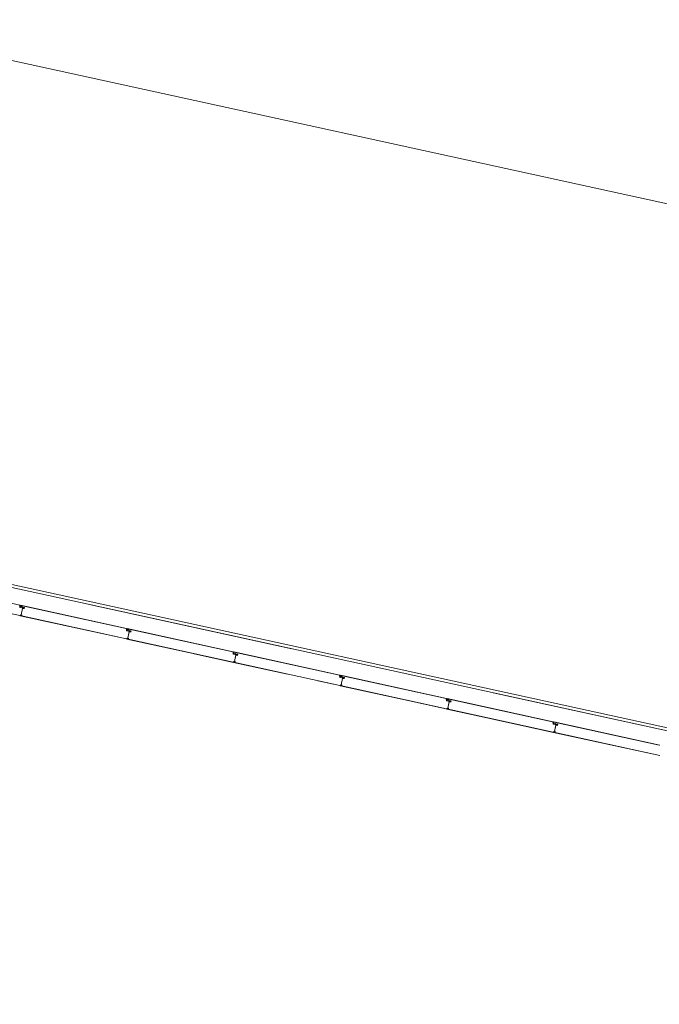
# Model space of a CAD drawing. Header units: metres. Extents: x 233012 to 233264, y 553571 to 554014.
# Tile 285 of 313: x 233142 to 233148, y 553995 to 554005. Entities that reach past the tile are written whole.
import ezdxf

# ---------------------------------------------------------------- set-up
doc = ezdxf.new("R2010")
doc.units = ezdxf.units.M
doc.linetypes.add('NLCS-HIDDEN', pattern=[4, 2, -2])
for name, color, linetype, lineweight in [('A-N---NPP', 251, 'NLCS-HIDDEN', 9), ('A-NA23_vloer', 252, 'Continuous', 0), ('A-NL$1B_3D-modellen_algemeen', 252, 'Continuous', 5), ('A-NL$1B_3D-modellen_algemeen-drsn', 252, 'Continuous', 5), ('A-NL23_vloeraanzicht', 252, 'Continuous', 5)]:
    doc.layers.add(name, color=color, linetype=linetype, lineweight=lineweight)

# ---------------------------------------------------------------- blocks, each defined once
blk = doc.blocks.new('NLRS_41_GM_WPB_waterslag_gen_mie - waterslag-5562979-01_Situatie')
at = {"layer": 'A-NL$1B_3D-modellen_algemeen'}
for p, q in [((-51.4815, 0.279), (51.2025, 0.279)), ((-6.9875, 0), (-8.6541, 0)), ((-6.5297, 0), (-6.9225, 0)), ((-3.3497, 0), (-5.4741, 0))]:
    blk.add_line(p, q, dxfattribs=at)

msp = doc.modelspace()

# ---------------------------------------------------------------- linework, layer by layer
at = {"layer": 'A-N---NPP', "flags": 128}
msp.add_lwpolyline([(233208.526, 553888.618), (233228.609, 553980.395), (233099.954, 554008.548), (233025.404, 553667.867), (233154.055, 553639.689), (233189.361, 553801.036), (233206.475, 553797.378), (233225.622, 553884.877)], close=True, dxfattribs=at)
at = {"layer": 'A-NA23_vloer', "flags": 128}
msp.add_lwpolyline([(233189.7304, 553676.5115), (233188.6615, 553671.627), (233028.9605, 553706.5739), (233096.3338, 554014.4585), (233264.2582, 553977.7124), (233263.9339, 553967.3248), (233258.9348, 553967.4302), (233259.131, 553973.716), (233100.1493, 554008.5053), (233034.9138, 553710.3894), (233189.7304, 553676.5115)], dxfattribs=at)
at = {"layer": 'A-NL$1B_3D-modellen_algemeen-drsn'}
for p, q in [((233141.9045, 553999.2146), (233140.8751, 553999.4398)), ((233140.8738, 553999.3378), (233141.9051, 553999.1121)), ((233140.8741, 553999.3387), (233141.9053, 553999.1131)), ((233141.9036, 553999.2109), (233141.904, 553999.1951)), ((233141.905, 553999.1951), (233141.9045, 553999.2146)), ((233141.9067, 553999.1918), (233141.9254, 553999.1877)), ((233141.9256, 553999.1887), (233141.9069, 553999.1927)), ((233141.9092, 553999.2021), (233141.9257, 553999.1985)), ((233141.9259, 553999.1995), (233141.9095, 553999.2031)), ((233142.9401, 553998.9885), (233141.9108, 553999.2137)), ((233141.9144, 553999.2119), (233142.936, 553998.9883)), ((233141.9185, 553999.1195), (233141.9324, 553999.183)), ((233141.9321, 553999.1814), (233141.9189, 553999.1211)), ((233141.9314, 553999.1942), (233141.9485, 553999.1904)), ((233141.9487, 553999.1914), (233141.9316, 553999.1951)), ((233141.943, 553999.1895), (233141.9321, 553999.1918)), ((233141.9432, 553999.1904), (233141.9324, 553999.1928)), ((233141.9465, 553999.18), (233141.9338, 553999.1817)), ((233141.9466, 553999.181), (233141.9339, 553999.1827)), ((233141.9094, 553999.1117), (233142.9407, 553998.886)), ((233141.9097, 553999.1126), (233142.9409, 553998.887)), ((233141.9224, 553999.1149), (233141.9099, 553999.1151)), ((233141.91, 553999.1141), (233141.9224, 553999.1139)), ((233142.9392, 553998.9848), (233142.9396, 553998.969)), ((233142.9406, 553998.969), (233142.9401, 553998.9885)), ((233143.9756, 553998.7619), (233142.9462, 553998.9871)), ((233142.9499, 553998.9853), (233143.9715, 553998.7618)), ((233142.961, 553998.9616), (233142.9423, 553998.9657)), ((233142.9612, 553998.9626), (233142.9425, 553998.9666)), ((233142.9447, 553998.9755), (233142.9612, 553998.9719)), ((233142.945, 553998.9765), (233142.9614, 553998.9729)), ((233142.9579, 553998.8883), (233142.9454, 553998.8885)), ((233142.9541, 553998.8934), (233142.968, 553998.9569)), ((233142.9676, 553998.9548), (233142.9544, 553998.8945)), ((233142.9669, 553998.9676), (233142.984, 553998.9638)), ((233142.9671, 553998.9686), (233142.9842, 553998.9648)), ((233142.9677, 553998.9657), (233142.9786, 553998.9634)), ((233142.9788, 553998.9643), (233142.968, 553998.9667)), ((233142.9693, 553998.9551), (233142.982, 553998.9534)), ((233142.9821, 553998.9544), (233142.9694, 553998.9561)), ((233142.9449, 553998.8851), (233143.9762, 553998.6594)), ((233142.9452, 553998.886), (233143.9764, 553998.6604)), ((233142.9579, 553998.8873), (233142.9455, 553998.8875)), ((233143.9751, 553998.7424), (233143.9747, 553998.7582)), ((233143.9761, 553998.7424), (233143.9756, 553998.7619)), ((233143.9965, 553998.735), (233143.9778, 553998.7391)), ((233143.9967, 553998.736), (233143.978, 553998.74)), ((233143.9801, 553998.7484), (233143.9966, 553998.7448)), ((233143.9803, 553998.7494), (233143.9968, 553998.7458)), ((233145.011, 553998.5348), (233143.9816, 553998.7601)), ((233145.0069, 553998.5347), (233143.9853, 553998.7582)), ((233143.9896, 553998.6668), (233144.0035, 553998.7303)), ((233144.003, 553998.7277), (233143.9898, 553998.6674)), ((233144.0023, 553998.7405), (233144.0193, 553998.7368)), ((233144.0196, 553998.7377), (233144.0025, 553998.7415)), ((233144.0032, 553998.7391), (233144.0141, 553998.7368)), ((233144.0143, 553998.7377), (233144.0035, 553998.7401)), ((233144.0174, 553998.7264), (233144.0047, 553998.728)), ((233144.0175, 553998.7273), (233144.0048, 553998.729)), ((233143.9803, 553998.658), (233144.5051, 553998.5431)), ((233143.9806, 553998.6589), (233145.0118, 553998.4333)), ((233143.9933, 553998.6612), (233143.9808, 553998.6614)), ((233143.9809, 553998.6604), (233143.9933, 553998.6602)), ((233145.0101, 553998.5311), (233145.0105, 553998.5153)), ((233145.0115, 553998.5153), (233145.011, 553998.5348)), ((233145.0319, 553998.5079), (233145.0132, 553998.512)), ((233145.0321, 553998.5089), (233145.0134, 553998.513)), ((233145.0157, 553998.5223), (233145.0322, 553998.5187)), ((233145.0324, 553998.5197), (233145.016, 553998.5233)), ((233146.0466, 553998.3087), (233145.0172, 553998.5339)), ((233145.0209, 553998.5321), (233146.0425, 553998.3086)), ((233145.0379, 553998.5144), (233145.055, 553998.5106)), ((233145.0381, 553998.5154), (233145.0552, 553998.5116)), ((233145.0495, 553998.5097), (233145.0386, 553998.5121)), ((233145.0497, 553998.5107), (233145.0388, 553998.513)), ((233144.7982, 553998.479), (233145.0116, 553998.4323)), ((233145.0159, 553998.4319), (233146.0472, 553998.2062)), ((233146.0474, 553998.2072), (233145.0162, 553998.4328)), ((233145.0289, 553998.4351), (233145.0164, 553998.4353)), ((233145.0289, 553998.4341), (233145.0165, 553998.4343)), ((233145.025, 553998.4397), (233145.0389, 553998.5032)), ((233145.0386, 553998.5016), (233145.0254, 553998.4413)), ((233145.053, 553998.5002), (233145.0403, 553998.5019)), ((233145.0531, 553998.5012), (233145.0404, 553998.5029)), ((233146.0461, 553998.2892), (233146.0457, 553998.305)), ((233146.0471, 553998.2892), (233146.0466, 553998.3087)), ((233146.0675, 553998.2818), (233146.0488, 553998.2859)), ((233146.0677, 553998.2828), (233146.049, 553998.2869)), ((233146.0512, 553998.2957), (233146.0677, 553998.2921)), ((233146.0515, 553998.2967), (233146.0679, 553998.2931)), ((233147.0821, 553998.0821), (233146.0527, 553998.3074)), ((233146.0564, 553998.3055), (233147.078, 553998.082)), ((233146.0606, 553998.2136), (233146.0745, 553998.2771)), ((233146.0741, 553998.275), (233146.0609, 553998.2147)), ((233146.0734, 553998.2878), (233146.0904, 553998.2841)), ((233146.0736, 553998.2888), (233146.0907, 553998.285)), ((233146.0742, 553998.2859), (233146.0851, 553998.2836)), ((233146.0853, 553998.2846), (233146.0745, 553998.2869)), ((233146.0758, 553998.2753), (233146.0885, 553998.2736)), ((233146.0886, 553998.2746), (233146.0759, 553998.2763)), ((233146.0514, 553998.2053), (233147.0827, 553997.9796)), ((233146.0517, 553998.2062), (233147.0829, 553997.9806)), ((233146.0644, 553998.2085), (233146.0519, 553998.2087)), ((233146.0644, 553998.2075), (233146.052, 553998.2077)), ((233147.0816, 553998.0626), (233147.0812, 553998.0784)), ((233147.0826, 553998.0626), (233147.0821, 553998.0821)), ((233147.0843, 553998.0593), (233147.103, 553998.0552)), ((233147.1032, 553998.0562), (233147.0845, 553998.0603)), ((233147.0866, 553998.0686), (233147.1031, 553998.065)), ((233147.0868, 553998.0696), (233147.1033, 553998.066)), ((233148.1175, 553997.855), (233147.0881, 553998.0803)), ((233147.0918, 553998.0784), (233148.1134, 553997.8549)), ((233147.0961, 553997.987), (233147.11, 553998.0505)), ((233147.1094, 553998.0479), (233147.0963, 553997.9877)), ((233147.1087, 553998.0607), (233147.1258, 553998.057)), ((233147.1261, 553998.0579), (233147.109, 553998.0617)), ((233147.1206, 553998.057), (233147.1097, 553998.0594)), ((233147.1208, 553998.058), (233147.1099, 553998.0603)), ((233147.1239, 553998.0466), (233147.1111, 553998.0482)), ((233147.124, 553998.0476), (233147.1113, 553998.0492)), ((233147.0868, 553997.9782), (233148.1181, 553997.7525)), ((233148.1183, 553997.7535), (233147.0871, 553997.9792)), ((233147.0998, 553997.9814), (233147.0873, 553997.9817)), ((233147.0998, 553997.9804), (233147.0873, 553997.9807))]:
    msp.add_line(p, q, dxfattribs=at)
for centre, major_axis, ratio, start_param, end_param in [((233141.8996, 553999.2105), (0.00267, -0.00298), 1, 0.931354, 2.19532), ((233141.8996, 553999.2105), (-0.00344, -0.00203), 1, 2.699863, 3.963829), ((233141.9075, 553999.1952), (-0.0032, -0.00143), 1, 5.888446, 7.218344), ((233141.9075, 553999.1952), (0.00217, -0.00275), 1, 4.069193, 5.39909), ((233141.9075, 553999.1952), (0.00108, -0.00225), 1, 4.29038, 5.620278), ((233141.9099, 553999.2052), (-0.00282, -0.00151), 1, 5.313654, 7.14784), ((233141.9099, 553999.2052), (-0.0014, -0.0017), 1, 4.924274, 6.758459), ((233141.9099, 553999.2052), (-0.00205, -0.00081), 1, 5.42827, 7.262456), ((233141.9135, 553999.2078), (0.00007, -0.0042), 1, 2.909966, 4.217373), ((233141.9135, 553999.2078), (-0.0024, -0.00345), 1, 3.534291, 4.841698), ((233141.9261, 553999.1911), (0.00322, -0.00138), 1, 4.902642, 6.438001), ((233141.9261, 553999.1911), (-0.00278, -0.00212), 1, 0.704419, 2.239778), ((233141.9261, 553999.1911), (-0.00247, 0.0004), 1, 1.517566, 3.052924), ((233141.9252, 553999.196), (-0.00225, -0.00108), 1, 3.490623, 4.04948), ((233141.9252, 553999.196), (-0.00295, -0.00188), 1, 3.371735, 3.930592), ((233141.9252, 553999.196), (-0.0035, 0.00016), 1, 3.985195, 4.544052), ((233141.9317, 553999.1897), (0.00052, -0.00316), 1, 2.764345, 4.299093), ((233141.9317, 553999.1897), (0.00029, -0.00218), 1, 2.796726, 4.331349), ((233141.9317, 553999.1897), (-0.00005, -0.0022), 1, 2.951707, 4.48633), ((233141.9321, 553999.1973), (-0.00056, -0.00315), 1, 5.686243, 6.2451), ((233141.9321, 553999.1973), (-0.00113, -0.00189), 1, 6.046079, 6.604935), ((233141.9321, 553999.1973), (-0.00166, -0.00144), 1, 0.083893, 0.64275), ((233141.9339, 553999.181), (0.00341, -0.00077), 1, 1.664264, 2.402198), ((233141.9339, 553999.181), (-0.00012, -0.0035), 1, 3.048082, 3.786017), ((233141.9337, 553999.181), (-0.00153, -0.00061), 1, 4.202447, 5.685977), ((233141.9339, 553999.181), (0.00152, -0.00199), 1, 2.360264, 3.114134), ((233141.9337, 553999.181), (-0.000281, -0.000586), 1, 3.460683, 4.944212), ((233141.9337, 553999.181), (-0.000634, -0.000142), 1, 4.363322, 5.846852), ((233141.9421, 553999.1857), (-0.00204, -0.00246), 1, 0.564994, 2.048524), ((233141.9421, 553999.1857), (0.00177, -0.00131), 1, 5.221733, 6.705263), ((233141.9421, 553999.1857), (0.00208, -0.00072), 1, 4.916898, 6.400428), ((233141.9425, 553999.1873), (0.00023, -0.00219), 1, 1.249046, 2.819842), ((233141.9425, 553999.1873), (0.00023, -0.00219), 1, 1.249046, 2.819842), ((233141.9425, 553999.1873), (0.00094, -0.00306), 1, 1.055608, 2.626404), ((233141.9469, 553999.1835), (-0.0035, 0.00014), 1, 1.481303, 2.964833), ((233141.9469, 553999.1835), (0.00319, -0.00145), 1, 5.011082, 6.494612), ((233141.9469, 553999.1835), (0.00209, -0.00137), 1, 5.162977, 6.646507), ((233141.9479, 553999.188), (0.0016, -0.00192), 1, 0.662909, 2.233706), ((233141.9479, 553999.188), (0.0033, -0.00116), 1, 0.122489, 1.693286), ((233141.9479, 553999.188), (0.0033, -0.00116), 1, 0.122489, 1.693286), ((233141.9055, 553999.1141), (0.00138, -0.00145), 1, 5.307534, 6.87833), ((233141.9055, 553999.1141), (-0.001, -0.000016), 1, 1.338972, 2.909768), ((233141.9055, 553999.1141), (-0.001, -0.000016), 1, 1.338972, 2.909768), ((233141.9098, 553999.1149), (-0.0013, -0.0027), 1, 2.472128, 4.943664), ((233141.9098, 553999.1149), (-0.00023, -0.00299), 1, 2.099436, 4.570971), ((233141.9098, 553999.1149), (-0.00017, -0.00199), 1, 2.107302, 4.578591), ((233141.9101, 553999.1133), (0.00075, -0.00164), 1, 2.825219, 5.469697), ((233141.9101, 553999.1133), (-0.000117, -0.000791), 1, 3.465414, 5.959476), ((233141.9101, 553999.1133), (0.000547, -0.000584), 1, 2.566065, 5.060127), ((233141.9125, 553999.1163), (-0.000113, -0.000994), 1, 5.278694, 6.377924), ((233141.9195, 553999.1193), (-0.000467, -0.000884), 1, 4.982599, 6.553395), ((233141.9199, 553999.1209), (-0.000608, -0.000794), 1, 5.150418, 6.721214), ((233141.9221, 553999.1164), (0.00126, -0.00031), 1, 4.933576, 7.877773), ((233141.9221, 553999.1164), (-0.000291, -0.000034), 1, 1.43767, 4.381867), ((233141.9221, 553999.1164), (-0.000275, -0.000102), 1, 1.198998, 4.143195), ((233141.9224, 553999.1169), (-0.00195, -0.00045), 1, 1.326327, 2.798059), ((233141.9225, 553999.1173), (0.00186, -0.00069), 1, 0.040866, 1.709453), ((233142.9352, 553998.9844), (0.00267, -0.00298), 1, 0.931354, 2.19532), ((233142.9352, 553998.9844), (-0.00344, -0.00203), 1, 2.699863, 3.963829), ((233142.949, 553998.9812), (0.00007, -0.0042), 1, 2.909966, 4.217373), ((233142.949, 553998.9812), (-0.0024, -0.00345), 1, 3.534291, 4.841698), ((233142.9431, 553998.9691), (-0.0032, -0.00143), 1, 5.888446, 7.218344), ((233142.9431, 553998.9691), (0.00217, -0.00275), 1, 4.069193, 5.39909), ((233142.9431, 553998.9691), (0.00108, -0.00225), 1, 4.29038, 5.620278), ((233142.9411, 553998.8879), (-0.001, -0.000016), 1, 1.338972, 2.909768), ((233142.9411, 553998.8879), (-0.001, -0.000016), 1, 1.338972, 2.909768), ((233142.9454, 553998.9786), (-0.00282, -0.00151), 1, 5.313654, 7.14784), ((233142.9454, 553998.8888), (-0.0013, -0.0027), 1, 2.472128, 4.943664), ((233142.9454, 553998.8888), (-0.00023, -0.00299), 1, 2.099436, 4.570971), ((233142.9454, 553998.9786), (-0.0014, -0.0017), 1, 4.924274, 6.758459), ((233142.9454, 553998.9786), (-0.00205, -0.00081), 1, 5.42827, 7.262456), ((233142.9454, 553998.8888), (-0.00017, -0.00199), 1, 2.107302, 4.578591), ((233142.9456, 553998.8867), (0.00075, -0.00164), 1, 2.825219, 5.469697), ((233142.9481, 553998.8901), (-0.000113, -0.000994), 1, 5.278694, 6.377924), ((233142.9551, 553998.8932), (-0.000467, -0.000884), 1, 4.982599, 6.553395), ((233142.9554, 553998.8943), (-0.000608, -0.000794), 1, 5.150418, 6.721214), ((233142.9577, 553998.8903), (0.00126, -0.00031), 1, 4.933576, 7.877773), ((233142.9577, 553998.8903), (-0.000291, -0.000034), 1, 1.43767, 4.381867), ((233142.9577, 553998.8903), (-0.000275, -0.000102), 1, 1.198998, 4.143195), ((233142.9579, 553998.8903), (-0.00195, -0.00045), 1, 1.326327, 2.798059), ((233142.958, 553998.8907), (0.00186, -0.00069), 1, 0.040866, 1.709453), ((233142.9618, 553998.965), (0.00322, -0.00138), 1, 4.902642, 6.438001), ((233142.9618, 553998.965), (-0.00278, -0.00212), 1, 0.704419, 2.239778), ((233142.9607, 553998.9694), (-0.00225, -0.00108), 1, 3.490623, 4.04948), ((233142.9618, 553998.965), (-0.00247, 0.0004), 1, 1.517566, 3.052924), ((233142.9607, 553998.9694), (-0.00295, -0.00188), 1, 3.371735, 3.930592), ((233142.9607, 553998.9694), (-0.0035, 0.00016), 1, 3.985195, 4.544052), ((233142.9673, 553998.9636), (0.00052, -0.00316), 1, 2.764345, 4.299093), ((233142.9673, 553998.9636), (0.00029, -0.00218), 1, 2.796726, 4.331349), ((233142.9673, 553998.9636), (-0.00005, -0.0022), 1, 2.951707, 4.48633), ((233142.9675, 553998.9707), (-0.00056, -0.00315), 1, 5.686243, 6.2451), ((233142.9675, 553998.9707), (-0.00113, -0.00189), 1, 6.046079, 6.604935), ((233142.9675, 553998.9707), (-0.00166, -0.00144), 1, 0.083893, 0.64275), ((233142.9695, 553998.9549), (0.00341, -0.00077), 1, 1.664264, 2.402198), ((233142.9695, 553998.9549), (-0.00012, -0.0035), 1, 3.048082, 3.786017), ((233142.9692, 553998.9544), (-0.00153, -0.00061), 1, 4.202447, 5.685977), ((233142.9695, 553998.9549), (0.00152, -0.00199), 1, 2.360264, 3.114134), ((233142.9692, 553998.9544), (-0.000281, -0.000586), 1, 3.460683, 4.944212), ((233142.9692, 553998.9544), (-0.000634, -0.000142), 1, 4.363322, 5.846852), ((233142.9777, 553998.9596), (-0.00204, -0.00246), 1, 0.564994, 2.048524), ((233142.9777, 553998.9596), (0.00177, -0.00131), 1, 5.221733, 6.705263), ((233142.9777, 553998.9596), (0.00208, -0.00072), 1, 4.916898, 6.400428), ((233142.9781, 553998.9612), (0.00023, -0.00219), 1, 1.249046, 2.819842), ((233142.9781, 553998.9612), (0.00023, -0.00219), 1, 1.249046, 2.819842), ((233142.9781, 553998.9612), (0.00094, -0.00306), 1, 1.055608, 2.626404), ((233142.9824, 553998.9569), (-0.0035, 0.00014), 1, 1.481303, 2.964833), ((233142.9824, 553998.9569), (0.00319, -0.00145), 1, 5.011082, 6.494612), ((233142.9824, 553998.9569), (0.00209, -0.00137), 1, 5.162977, 6.646507), ((233142.9834, 553998.9614), (0.0016, -0.00192), 1, 0.662909, 2.233706), ((233142.9834, 553998.9614), (0.0033, -0.00116), 1, 0.122489, 1.693286), ((233142.9834, 553998.9614), (0.0033, -0.00116), 1, 0.122489, 1.693286), ((233142.9411, 553998.8879), (0.00138, -0.00145), 1, 5.307534, 6.87833), ((233142.9456, 553998.8867), (-0.000117, -0.000791), 1, 3.465414, 5.959476), ((233142.9456, 553998.8867), (0.000547, -0.000584), 1, 2.566065, 5.060127), ((233143.9707, 553998.7578), (0.00267, -0.00298), 1, 0.931354, 2.19532), ((233143.9707, 553998.7578), (-0.00344, -0.00203), 1, 2.699863, 3.963829), ((233143.9786, 553998.7425), (-0.0032, -0.00143), 1, 5.888446, 7.218344), ((233143.9786, 553998.7425), (0.00217, -0.00275), 1, 4.069193, 5.39909), ((233143.9786, 553998.7425), (0.00108, -0.00225), 1, 4.29038, 5.620278), ((233143.9808, 553998.7515), (-0.00282, -0.00151), 1, 5.313654, 7.14784), ((233143.9808, 553998.7515), (-0.0014, -0.0017), 1, 4.924274, 6.758459), ((233143.9808, 553998.7515), (-0.00205, -0.00081), 1, 5.42827, 7.262456), ((233143.9844, 553998.7541), (0.00007, -0.0042), 1, 2.909966, 4.217373), ((233143.9844, 553998.7541), (-0.0024, -0.00345), 1, 3.534291, 4.841698), ((233143.9972, 553998.7384), (0.00322, -0.00138), 1, 4.902642, 6.438001), ((233143.9972, 553998.7384), (-0.00278, -0.00212), 1, 0.704419, 2.239778), ((233143.9961, 553998.7424), (-0.00225, -0.00108), 1, 3.490623, 4.04948), ((233143.9972, 553998.7384), (-0.00247, 0.0004), 1, 1.517566, 3.052924), ((233143.9961, 553998.7424), (-0.00295, -0.00188), 1, 3.371735, 3.930592), ((233143.9961, 553998.7424), (-0.0035, 0.00016), 1, 3.985195, 4.544052), ((233144.0028, 553998.737), (0.00052, -0.00316), 1, 2.764345, 4.299093), ((233144.0028, 553998.737), (0.00029, -0.00218), 1, 2.796726, 4.331349), ((233144.0028, 553998.737), (-0.00005, -0.0022), 1, 2.951707, 4.48633), ((233144.0029, 553998.7436), (-0.00056, -0.00315), 1, 5.686243, 6.2451), ((233144.0029, 553998.7436), (-0.00113, -0.00189), 1, 6.046079, 6.604935), ((233144.0029, 553998.7436), (-0.00166, -0.00144), 1, 0.083893, 0.64275), ((233144.005, 553998.7283), (0.00341, -0.00077), 1, 1.664264, 2.402198), ((233144.005, 553998.7283), (-0.00012, -0.0035), 1, 3.048082, 3.786017), ((233144.0046, 553998.7273), (-0.00153, -0.00061), 1, 4.202447, 5.685977), ((233144.005, 553998.7283), (0.00152, -0.00199), 1, 2.360264, 3.114134), ((233144.0046, 553998.7273), (-0.000281, -0.000586), 1, 3.460683, 4.944212), ((233144.0046, 553998.7273), (-0.000634, -0.000142), 1, 4.363322, 5.846852), ((233144.0132, 553998.733), (-0.00204, -0.00246), 1, 0.564994, 2.048524), ((233144.0132, 553998.733), (0.00177, -0.00131), 1, 5.221733, 6.705263), ((233144.0132, 553998.733), (0.00208, -0.00072), 1, 4.916898, 6.400428), ((233144.0136, 553998.7346), (0.00023, -0.00219), 1, 1.249046, 2.819842), ((233144.0136, 553998.7346), (0.00023, -0.00219), 1, 1.249046, 2.819842), ((233144.0136, 553998.7346), (0.00094, -0.00306), 1, 1.055608, 2.626404), ((233144.0178, 553998.7298), (-0.0035, 0.00014), 1, 1.481303, 2.964833), ((233144.0178, 553998.7298), (0.00319, -0.00145), 1, 5.011082, 6.494612), ((233144.0178, 553998.7298), (0.00209, -0.00137), 1, 5.162977, 6.646507), ((233144.0188, 553998.7343), (0.0016, -0.00192), 1, 0.662909, 2.233706), ((233144.0188, 553998.7343), (0.0033, -0.00116), 1, 0.122489, 1.693286), ((233144.0188, 553998.7343), (0.0033, -0.00116), 1, 0.122489, 1.693286), ((233143.9766, 553998.6613), (0.00138, -0.00145), 1, 5.307534, 6.87833), ((233143.9766, 553998.6613), (-0.001, -0.000016), 1, 1.338972, 2.909768), ((233143.9766, 553998.6613), (-0.001, -0.000016), 1, 1.338972, 2.909768), ((233143.9809, 553998.6622), (-0.0013, -0.0027), 1, 2.472128, 4.943664), ((233143.9809, 553998.6622), (-0.00023, -0.00299), 1, 2.099436, 4.570971), ((233143.9809, 553998.6622), (-0.00017, -0.00199), 1, 2.107302, 4.578591), ((233143.981, 553998.6596), (0.00075, -0.00164), 1, 2.825219, 5.469697), ((233143.981, 553998.6596), (-0.000117, -0.000791), 1, 3.465414, 5.959476), ((233143.981, 553998.6596), (0.000547, -0.000584), 1, 2.566065, 5.060127), ((233143.9836, 553998.6636), (-0.000113, -0.000994), 1, 5.278694, 6.377924), ((233143.9906, 553998.6666), (-0.000467, -0.000884), 1, 4.982599, 6.553395), ((233143.9907, 553998.6672), (-0.000608, -0.000794), 1, 5.150418, 6.721214), ((233143.9932, 553998.6637), (0.00126, -0.00031), 1, 4.933576, 7.877773), ((233143.9932, 553998.6637), (-0.000291, -0.000034), 1, 1.43767, 4.381867), ((233143.9932, 553998.6637), (-0.000275, -0.000102), 1, 1.198998, 4.143195), ((233143.9933, 553998.6632), (-0.00195, -0.00045), 1, 1.326327, 2.798059), ((233143.9934, 553998.6636), (0.00186, -0.00069), 1, 0.040866, 1.709453), ((233145.0061, 553998.5308), (0.00267, -0.00298), 1, 0.931354, 2.19532), ((233145.0061, 553998.5308), (-0.00344, -0.00203), 1, 2.699863, 3.963829), ((233145.014, 553998.5154), (-0.0032, -0.00143), 1, 5.888446, 7.218344), ((233145.014, 553998.5154), (0.00217, -0.00275), 1, 4.069193, 5.39909), ((233145.014, 553998.5154), (0.00108, -0.00225), 1, 4.29038, 5.620278), ((233145.0164, 553998.5254), (-0.00299, 0.00113), 1, 6.166265, 8.00045), ((233145.0164, 553998.5254), (-0.00083, 0.00204), 1, 0.706863, 2.541049), ((233145.0164, 553998.5254), (0.00171, 0.00138), 1, 1.98509, 3.819275), ((233145.02, 553998.528), (-0.00353, 0.00227), 1, 5.068321, 6.375728), ((233145.02, 553998.528), (-0.00188, 0.00376), 1, 5.604341, 6.911748), ((233145.0326, 553998.5113), (0.00322, -0.00138), 1, 4.902642, 6.438001), ((233145.0326, 553998.5113), (-0.00278, -0.00212), 1, 0.704419, 2.239778), ((233145.0326, 553998.5113), (-0.00247, 0.0004), 1, 1.517566, 3.052924), ((233145.0317, 553998.5163), (0.00195, 0.00157), 1, 0.118826, 0.677683), ((233145.0317, 553998.5163), (-0.00348, 0.00038), 1, 4.045817, 4.604674), ((233145.0317, 553998.5163), (-0.00136, 0.00323), 1, 5.110644, 5.6695), ((233145.0382, 553998.5099), (0.00052, -0.00316), 1, 2.764345, 4.299093), ((233145.0382, 553998.5099), (0.00029, -0.00218), 1, 2.796726, 4.331349), ((233145.0382, 553998.5099), (-0.00005, -0.0022), 1, 2.951707, 4.48633), ((233145.0385, 553998.5175), (-0.00296, 0.00121), 1, 1.183653, 1.742509), ((233145.0385, 553998.5175), (0.00083, 0.00204), 1, 2.754449, 3.313306), ((233145.0385, 553998.5175), (-0.00095, 0.00198), 1, 1.921446, 2.480303), ((233145.0486, 553998.5059), (0.00177, -0.00131), 1, 5.221733, 6.705263), ((233145.0486, 553998.5059), (0.00208, -0.00072), 1, 4.916898, 6.400428), ((233145.049, 553998.5075), (0.00023, -0.00219), 1, 1.249046, 2.819842), ((233145.049, 553998.5075), (0.00023, -0.00219), 1, 1.249046, 2.819842), ((233145.049, 553998.5075), (0.00094, -0.00306), 1, 1.055608, 2.626404), ((233145.0544, 553998.5082), (-0.00157, 0.00195), 1, 3.819275, 5.390072), ((233145.0544, 553998.5082), (-0.00348, 0.00038), 1, 3.033877, 4.604674), ((233145.0544, 553998.5082), (-0.00348, 0.00038), 1, 3.033877, 4.604674), ((233145.012, 553998.4343), (0.00138, -0.00145), 1, 5.307534, 6.87833), ((233145.012, 553998.4343), (-0.001, -0.000016), 1, 1.338972, 2.909768), ((233145.012, 553998.4343), (-0.001, -0.000016), 1, 1.338972, 2.909768), ((233145.0163, 553998.4352), (-0.0013, -0.0027), 1, 2.472128, 4.943664), ((233145.0163, 553998.4352), (-0.00023, -0.00299), 1, 2.099436, 4.570971), ((233145.0163, 553998.4352), (-0.00017, -0.00199), 1, 2.107302, 4.578591), ((233145.0166, 553998.4335), (-0.00158, 0.00086), 1, 5.32191, 7.966389), ((233145.0166, 553998.4335), (0.000423, 0.000679), 1, 0.734031, 3.228093), ((233145.0166, 553998.4335), (0.000641, 0.000479), 1, 1.105737, 3.599799), ((233145.019, 553998.4365), (-0.000113, -0.000994), 1, 5.278694, 6.377924), ((233145.026, 553998.4395), (-0.000467, -0.000884), 1, 4.982599, 6.553395), ((233145.0264, 553998.4411), (0.000431, 0.000903), 1, 1.800451, 3.371248), ((233145.0285, 553998.4366), (0.00126, -0.00031), 1, 4.933576, 7.877773), ((233145.0285, 553998.4366), (-0.000291, -0.000034), 1, 1.43767, 4.381867), ((233145.0285, 553998.4366), (-0.000275, -0.000102), 1, 1.198998, 4.143195), ((233145.0289, 553998.4371), (0.00197, 0.00034), 1, 4.521079, 5.992812), ((233145.029, 553998.4375), (-0.00199, 0.00002), 1, 2.836894, 4.505481), ((233145.0404, 553998.5012), (0.00341, -0.00077), 1, 1.664264, 2.402198), ((233145.0404, 553998.5012), (-0.00012, -0.0035), 1, 3.048082, 3.786017), ((233145.0402, 553998.5012), (0.00164, 0.00016), 1, 1.345839, 2.829369), ((233145.0404, 553998.5012), (0.00152, -0.00199), 1, 2.360264, 3.114134), ((233145.0402, 553998.5012), (0.000649, 0.000038), 1, 1.384225, 2.867755), ((233145.0402, 553998.5012), (0.00048, 0.000438), 1, 0.702772, 2.186302), ((233145.0486, 553998.5059), (-0.00204, -0.00246), 1, 0.564994, 2.048524), ((233145.0534, 553998.5037), (0.00146, 0.00318), 1, 3.442894, 4.926424), ((233145.0534, 553998.5037), (0.00154, 0.00314), 1, 3.47021, 4.953739), ((233145.0534, 553998.5037), (-0.00124, 0.00217), 1, 2.496621, 3.980151), ((233146.0417, 553998.3047), (-0.00361, 0.00172), 1, 3.678689, 4.942655), ((233146.0417, 553998.3047), (-0.00368, 0.00156), 1, 3.634709, 4.898675), ((233146.0496, 553998.2893), (-0.00043, 0.00347), 1, 1.472156, 2.802053), ((233146.0496, 553998.2893), (-0.00004, 0.0035), 1, 1.58353, 2.913428), ((233146.0496, 553998.2893), (0.00135, 0.0021), 1, 2.167627, 3.497525), ((233146.0519, 553998.2988), (-0.00282, -0.00151), 1, 5.313654, 7.14784), ((233146.0519, 553998.2988), (-0.0014, -0.0017), 1, 4.924274, 6.758459), ((233146.0519, 553998.2988), (-0.00205, -0.00081), 1, 5.42827, 7.262456), ((233146.0555, 553998.3014), (0.00007, -0.0042), 1, 2.909966, 4.217373), ((233146.0555, 553998.3014), (-0.0024, -0.00345), 1, 3.534291, 4.841698), ((233146.0682, 553998.2852), (0.00314, 0.00155), 1, 4.03944, 5.574799), ((233146.0682, 553998.2852), (0.00347, 0.00043), 1, 4.37285, 5.908208), ((233146.0672, 553998.2897), (-0.00225, -0.00108), 1, 3.490623, 4.04948), ((233146.0682, 553998.2852), (0.00149, 0.002), 1, 3.566785, 5.102143), ((233146.0672, 553998.2897), (-0.00295, -0.00188), 1, 3.371735, 3.930592), ((233146.0672, 553998.2897), (-0.0035, 0.00016), 1, 3.985195, 4.544052), ((233146.0738, 553998.2838), (-0.00201, 0.00249), 1, 5.390377, 6.925125), ((233146.0738, 553998.2838), (0.00135, 0.00174), 1, 0.446227, 1.980849), ((233146.0738, 553998.2838), (-0.00079, 0.00206), 1, 5.702528, 7.237151), ((233146.074, 553998.2909), (-0.00056, -0.00315), 1, 5.686243, 6.2451), ((233146.074, 553998.2909), (-0.00113, -0.00189), 1, 6.046079, 6.604935), ((233146.074, 553998.2909), (-0.00166, -0.00144), 1, 0.083893, 0.64275), ((233146.076, 553998.2751), (0.00162, 0.0031), 1, 0.352349, 1.090283), ((233146.076, 553998.2751), (-0.00165, 0.00309), 1, 5.665529, 6.403463), ((233146.0757, 553998.2746), (-0.00153, -0.00061), 1, 4.202447, 5.685977), ((233146.076, 553998.2751), (0.00044, 0.00246), 1, 0.05038, 0.804249), ((233146.0757, 553998.2746), (-0.000281, -0.000586), 1, 3.460683, 4.944212), ((233146.0757, 553998.2746), (-0.000634, -0.000142), 1, 4.363322, 5.846852), ((233146.0842, 553998.2798), (-0.00053, 0.00316), 1, 2.845687, 4.329217), ((233146.0842, 553998.2798), (-0.00037, 0.00217), 1, 2.845687, 4.329217), ((233146.0842, 553998.2798), (-0.00138, 0.00171), 1, 2.335746, 3.819275), ((233146.0846, 553998.2814), (-0.00027, 0.00218), 1, 4.37285, 5.943646), ((233146.0846, 553998.2814), (-0.00027, 0.00218), 1, 4.37285, 5.943646), ((233146.0846, 553998.2814), (-0.00005, 0.0032), 1, 4.482184, 6.052981), ((233146.0889, 553998.2771), (-0.0035, 0.00014), 1, 1.481303, 2.964833), ((233146.0889, 553998.2771), (0.00319, -0.00145), 1, 5.011082, 6.494612), ((233146.0889, 553998.2771), (0.00209, -0.00137), 1, 5.162977, 6.646507), ((233146.0899, 553998.2816), (0.0016, -0.00192), 1, 0.662909, 2.233706), ((233146.0899, 553998.2816), (0.0033, -0.00116), 1, 0.122489, 1.693286), ((233146.0899, 553998.2816), (0.0033, -0.00116), 1, 0.122489, 1.693286), ((233146.0476, 553998.2082), (-0.00193, 0.00053), 1, 1.623956, 3.194753), ((233146.0476, 553998.2082), (-0.000877, 0.00048), 1, 1.85578, 3.426576), ((233146.0476, 553998.2082), (-0.000877, 0.00048), 1, 1.85578, 3.426576), ((233146.0519, 553998.209), (0.00234, 0.00188), 1, 6.059581, 8.531116), ((233146.0519, 553998.209), (0.00198, 0.00025), 1, 0.330094, 2.801382), ((233146.0521, 553998.2069), (0.00075, -0.00164), 1, 2.825219, 5.469697), ((233146.0521, 553998.2069), (-0.000117, -0.000791), 1, 3.465414, 5.959476), ((233146.0521, 553998.2069), (0.000547, -0.000584), 1, 2.566065, 5.060127), ((233146.0546, 553998.2104), (-0.000752, 0.000659), 1, 1.173039, 2.272269), ((233146.0616, 553998.2134), (0.00048, 0.000877), 1, 1.85578, 3.426576), ((233146.0619, 553998.2145), (-0.000608, -0.000794), 1, 5.150418, 6.721214), ((233146.0642, 553998.2105), (0.00123, 0.0004), 1, 4.381621, 7.325818), ((233146.0642, 553998.2105), (0.000141, 0.000257), 1, 3.623972, 6.568169), ((233146.0642, 553998.2105), (0.00028, 0.000087), 0.999999, 4.393247, 7.337444), ((233146.0644, 553998.2105), (-0.00195, -0.00045), 1, 1.326327, 2.798059), ((233146.0645, 553998.2109), (0.00186, -0.00069), 1, 0.040866, 1.709453), ((233147.0772, 553998.0781), (0.00267, -0.00298), 1, 0.931354, 2.19532), ((233147.0772, 553998.0781), (-0.00344, -0.00203), 1, 2.699863, 3.963829), ((233147.0851, 553998.0627), (-0.0032, -0.00143), 1, 5.888446, 7.218344), ((233147.0851, 553998.0627), (0.00217, -0.00275), 1, 4.069193, 5.39909), ((233147.0851, 553998.0627), (0.00108, -0.00225), 1, 4.29038, 5.620278), ((233147.0873, 553998.0717), (-0.00282, -0.00151), 1, 5.313654, 7.14784), ((233147.0873, 553998.0717), (-0.0014, -0.0017), 1, 4.924274, 6.758459), ((233147.0873, 553998.0717), (-0.00205, -0.00081), 1, 5.42827, 7.262456), ((233147.0909, 553998.0743), (0.00007, -0.0042), 1, 2.909966, 4.217373), ((233147.0909, 553998.0743), (-0.0024, -0.00345), 1, 3.534291, 4.841698), ((233147.1037, 553998.0586), (0.00322, -0.00138), 1, 4.902642, 6.438001), ((233147.1037, 553998.0586), (-0.00278, -0.00212), 1, 0.704419, 2.239778), ((233147.1026, 553998.0626), (-0.00225, -0.00108), 1, 3.490623, 4.04948), ((233147.1037, 553998.0586), (-0.00247, 0.0004), 1, 1.517566, 3.052924), ((233147.1026, 553998.0626), (-0.00295, -0.00188), 1, 3.371735, 3.930592), ((233147.1026, 553998.0626), (-0.0035, 0.00016), 1, 3.985195, 4.544052), ((233147.1093, 553998.0572), (0.00052, -0.00316), 1, 2.764345, 4.299093), ((233147.1093, 553998.0572), (0.00029, -0.00218), 1, 2.796726, 4.331349), ((233147.1093, 553998.0572), (-0.00005, -0.0022), 1, 2.951707, 4.48633), ((233147.1094, 553998.0638), (-0.00056, -0.00315), 1, 5.686243, 6.2451), ((233147.1094, 553998.0638), (-0.00113, -0.00189), 1, 6.046079, 6.604935), ((233147.1094, 553998.0638), (-0.00166, -0.00144), 1, 0.083893, 0.64275), ((233147.1111, 553998.0476), (-0.00153, -0.00061), 1, 4.202447, 5.685977), ((233147.1115, 553998.0485), (0.00341, -0.00077), 1, 1.664264, 2.402198), ((233147.1115, 553998.0485), (-0.00012, -0.0035), 1, 3.048082, 3.786017), ((233147.1115, 553998.0485), (0.00152, -0.00199), 1, 2.360264, 3.114134), ((233147.1111, 553998.0476), (-0.000281, -0.000586), 1, 3.460683, 4.944212), ((233147.1111, 553998.0476), (-0.000634, -0.000142), 1, 4.363322, 5.846852), ((233147.1197, 553998.0532), (-0.00204, -0.00246), 1, 0.564994, 2.048524), ((233147.1197, 553998.0532), (0.00177, -0.00131), 1, 5.221733, 6.705263), ((233147.1197, 553998.0532), (0.00208, -0.00072), 1, 4.916898, 6.400428), ((233147.1201, 553998.0548), (0.00023, -0.00219), 1, 1.249046, 2.819842), ((233147.1201, 553998.0548), (0.00023, -0.00219), 1, 1.249046, 2.819842), ((233147.1201, 553998.0548), (0.00094, -0.00306), 1, 1.055608, 2.626404), ((233147.1243, 553998.05), (-0.0035, 0.00014), 1, 1.481303, 2.964833), ((233147.1243, 553998.05), (0.00319, -0.00145), 1, 5.011082, 6.494612), ((233147.1243, 553998.05), (0.00209, -0.00137), 1, 5.162977, 6.646507), ((233147.1253, 553998.0545), (0.0016, -0.00192), 1, 0.662909, 2.233706), ((233147.1253, 553998.0545), (0.0033, -0.00116), 1, 0.122489, 1.693286), ((233147.1253, 553998.0545), (0.0033, -0.00116), 1, 0.122489, 1.693286), ((233147.0831, 553997.9816), (0.00138, -0.00145), 1, 5.307534, 6.87833), ((233147.0831, 553997.9816), (-0.001, -0.000016), 1, 1.338972, 2.909768), ((233147.0831, 553997.9816), (-0.001, -0.000016), 1, 1.338972, 2.909768), ((233147.0874, 553997.9825), (-0.0013, -0.0027), 1, 2.472128, 4.943664), ((233147.0874, 553997.9825), (-0.00023, -0.00299), 1, 2.099436, 4.570971), ((233147.0874, 553997.9825), (-0.00017, -0.00199), 1, 2.107302, 4.578591), ((233147.0875, 553997.9799), (0.00075, -0.00164), 1, 2.825219, 5.469697), ((233147.0875, 553997.9799), (-0.000117, -0.000791), 1, 3.465414, 5.959476), ((233147.0875, 553997.9799), (0.000547, -0.000584), 1, 2.566065, 5.060127), ((233147.0901, 553997.9838), (-0.000113, -0.000994), 1, 5.278694, 6.377924), ((233147.0971, 553997.9868), (-0.000467, -0.000884), 1, 4.982599, 6.553395), ((233147.0972, 553997.9875), (-0.000608, -0.000794), 1, 5.150418, 6.721214), ((233147.0996, 553997.9839), (0.00126, -0.00031), 1, 4.933576, 7.877773), ((233147.0996, 553997.9839), (-0.000291, -0.000034), 1, 1.43767, 4.381867), ((233147.0996, 553997.9839), (-0.000275, -0.000102), 1, 1.198998, 4.143195), ((233147.0998, 553997.9834), (-0.00195, -0.00045), 1, 1.326327, 2.798059), ((233147.0999, 553997.9838), (0.00186, -0.00069), 1, 0.040866, 1.709453)]:
    msp.add_ellipse(centre, major_axis=major_axis, ratio=ratio, start_param=start_param, end_param=end_param, dxfattribs=at)
at = {"layer": 'A-NL23_vloeraanzicht'}
msp.add_line((233264.2582, 553977.7124), (233096.3338, 554014.4585), dxfattribs=at)

# ---------------------------------------------------------------- block references
at = {"layer": 'A-NL$1B_3D-modellen_algemeen', "rotation": 347.6567290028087}
msp.add_blockref('NLRS_41_GM_WPB_waterslag_gen_mie - waterslag-5562979-01_Situatie', (233150.3591, 553997.2621), dxfattribs=at)

doc.saveas('drawing.dxf')
